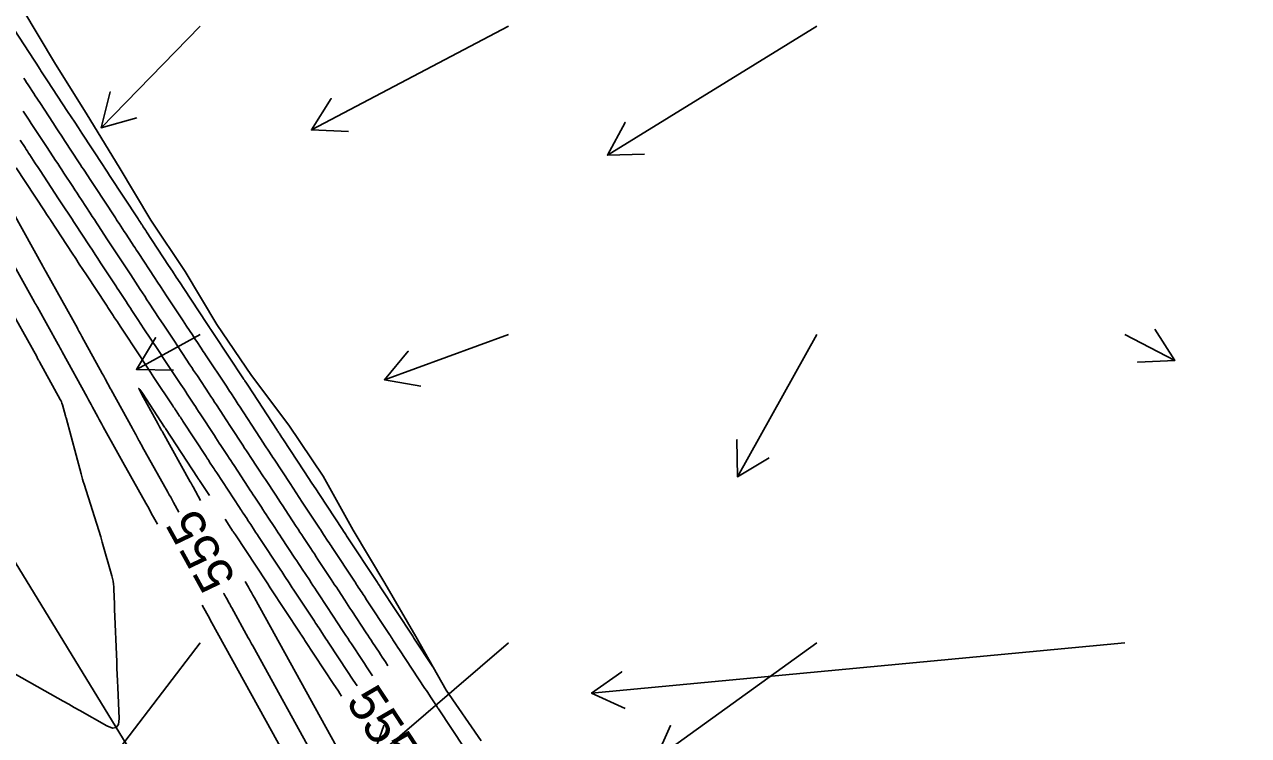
# Model space of a CAD drawing. Extents: x 954385 to 988206, y 1868364 to 1924553.
# Drawn here: x 956428.6 to 956627.2, y 1922053.9 to 1922169.2 of the extents above; entities that cross this region are included whole.
import ezdxf

# ---------------------------------------------------------------- set-up
doc = ezdxf.new("R2010")
doc.units = 0
for name, color, linetype in [('Default', 7, 'Continuous'), ('Ex_Contour Labels', 7, 'Continuous'), ('Ex_Major Contours', 7, 'Continuous'), ('Ex_Minor Contours', 7, 'Continuous'), ('Perimeter', 7, 'Continuous'), ('Slopes', 7, 'Continuous')]:
    doc.layers.add(name, color=color, linetype=linetype)

msp = doc.modelspace()

# ---------------------------------------------------------------- linework, layer by layer
at = {"layer": 'Default'}
msp.add_line((957221.14, 1920784.24), (956045.8, 1922705.18), dxfattribs=at)
at = {"layer": 'Ex_Major Contours'}
for points in [[(956482.57, 1922061.91), (956481.94, 1922062.86), (956481.74, 1922063.17), (956481.53, 1922063.48), (956481.33, 1922063.79), (956481.12, 1922064.1), (956477.9, 1922069), (956477.71, 1922069.28), (956477.52, 1922069.56), (956477.34, 1922069.85), (956477.15, 1922070.13), (956476.4, 1922071.27), (956476.22, 1922071.55), (956476.03, 1922071.83), (956475.84, 1922072.12), (956475.66, 1922072.4), (956472.23, 1922077.6), (956472.06, 1922077.85), (956471.89, 1922078.11), (956471.72, 1922078.37), (956471.55, 1922078.63), (956470.87, 1922079.67), (956470.7, 1922079.93), (956470.53, 1922080.19), (956470.36, 1922080.45), (956470.18, 1922080.71), (956466.58, 1922086.17), (956466.43, 1922086.41), (956466.27, 1922086.64), (956466.11, 1922086.88), (956465.96, 1922087.12), (956465.32, 1922088.08), (956465.17, 1922088.31), (956465.02, 1922088.54), (956464.87, 1922088.77), (956464.72, 1922089), (956464.11, 1922089.92), (956463.96, 1922090.15), (956463.81, 1922090.38), (956463.66, 1922090.6), (956463.51, 1922090.83), (956459.81, 1922096.46), (956459.66, 1922096.68), (956459.52, 1922096.9), (956459.37, 1922097.12), (956459.23, 1922097.34), (956458.65, 1922098.23), (956458.5, 1922098.45), (956458.36, 1922098.68), (956458.21, 1922098.9), (956458.07, 1922099.12), (956454.32, 1922104.86), (956454.18, 1922105.07), (956454.04, 1922105.27), (956453.91, 1922105.48), (956453.77, 1922105.69), (956453.22, 1922106.52), (956453.08, 1922106.73), (956452.94, 1922106.94), (956452.8, 1922107.15), (956452.67, 1922107.36), (956449.63, 1922111.95), (956449.08, 1922112.78), (956448.52, 1922113.62), (956447.97, 1922114.45), (956447.42, 1922115.29), (956444.14, 1922120.25), (956443.69, 1922120.94), (956443.23, 1922121.63), (956443.12, 1922121.8), (956443.01, 1922121.97), (956442.9, 1922122.14), (956442.79, 1922122.31), (956442.35, 1922122.98), (956442.24, 1922123.15), (956442.13, 1922123.31), (956442.02, 1922123.48), (956441.91, 1922123.65), (956438.67, 1922128.58), (956438.1, 1922129.46), (956437.52, 1922130.33), (956436.94, 1922131.21), (956436.37, 1922132.09), (956432.9, 1922137.37), (956432.82, 1922137.51), (956432.73, 1922137.64), (956432.64, 1922137.77), (956432.55, 1922137.9), (956432.21, 1922138.43), (956432.03, 1922138.7), (956431.86, 1922138.96), (956427.27, 1922145.96)], [(956426.82, 1922138.59), (956431.59, 1922130.01), (956431.72, 1922129.76), (956431.86, 1922129.52), (956432, 1922129.27), (956432.13, 1922129.02), (956437.2, 1922119.91), (956437.26, 1922119.8), (956437.32, 1922119.69), (956437.38, 1922119.57), (956437.44, 1922119.46), (956437.69, 1922119.02), (956437.75, 1922118.9), (956437.82, 1922118.79), (956437.88, 1922118.68), (956437.94, 1922118.57), (956441.23, 1922112.6), (956441.47, 1922112.16), (956441.71, 1922111.72), (956442.59, 1922110.11), (956442.64, 1922110.02), (956442.69, 1922109.93), (956446.13, 1922103.67), (956446.26, 1922103.43), (956446.4, 1922103.18), (956446.53, 1922102.94), (956446.66, 1922102.7), (956447.19, 1922101.73), (956447.33, 1922101.49), (956447.46, 1922101.25), (956447.6, 1922101), (956447.73, 1922100.76), (956451.88, 1922093.34), (956452.11, 1922092.92), (956452.34, 1922092.51), (956452.57, 1922092.09), (956452.8, 1922091.67), (956453.68, 1922090.08)], [(956460.93, 1922076.95), (956460.97, 1922076.89), (956461.07, 1922076.7), (956461.18, 1922076.51), (956461.28, 1922076.32), (956461.39, 1922076.13), (956461.81, 1922075.36), (956461.91, 1922075.17), (956462.02, 1922074.98), (956462.12, 1922074.79), (956462.23, 1922074.6), (956464.92, 1922069.72), (956465.11, 1922069.39), (956465.29, 1922069.06), (956465.47, 1922068.73), (956465.65, 1922068.4), (956476.34, 1922049.06)]]:
    msp.add_lwpolyline(points, dxfattribs=at)
at = {"layer": 'Ex_Minor Contours'}
for points in [[(956494.88, 1922065.01), (956491.8, 1922069.69), (956491.62, 1922069.97), (956486.34, 1922077.98), (956486.19, 1922078.21), (956486, 1922078.5), (956485.89, 1922078.67), (956480.87, 1922086.28), (956480.76, 1922086.45), (956480.65, 1922086.62), (956480.37, 1922087.04), (956480.2, 1922087.29), (956476.48, 1922092.95), (956475.87, 1922093.88), (956475.26, 1922094.81), (956474.64, 1922095.73), (956474.03, 1922096.66), (956470.53, 1922101.99), (956470.37, 1922102.22), (956470.22, 1922102.46), (956469.91, 1922102.93), (956469.83, 1922103.04), (956469.75, 1922103.16), (956469.68, 1922103.28), (956469.6, 1922103.4), (956464.84, 1922110.68), (956464.73, 1922110.85), (956464.62, 1922111.02), (956464.39, 1922111.37), (956464.34, 1922111.45), (956464.28, 1922111.54), (956464.23, 1922111.62), (956464.17, 1922111.71), (956459.29, 1922119.08), (956459.18, 1922119.24), (956459.08, 1922119.4), (956458.87, 1922119.72), (956458.81, 1922119.8), (956458.76, 1922119.88), (956458.71, 1922119.96), (956458.65, 1922120.04), (956458.21, 1922120.72), (956454.49, 1922126.35), (956453.87, 1922127.29), (956453.25, 1922128.23), (956452.63, 1922129.17), (956452.01, 1922130.11), (956448.44, 1922135.55), (956448.31, 1922135.76), (956448.17, 1922135.97), (956447.89, 1922136.39), (956447.83, 1922136.49), (956447.76, 1922136.6), (956447.69, 1922136.7), (956447.62, 1922136.81), (956447.33, 1922137.25), (956447.19, 1922137.47), (956447.04, 1922137.68), (956442.44, 1922144.69), (956442.27, 1922144.96), (956442.09, 1922145.23), (956441.65, 1922145.9), (956441.38, 1922146.31), (956437.93, 1922151.57), (956437.36, 1922152.45), (956436.78, 1922153.33), (956436.2, 1922154.21), (956435.62, 1922155.09), (956432.38, 1922160.03), (956432.27, 1922160.2), (956432.16, 1922160.37), (956432.05, 1922160.53), (956431.94, 1922160.7), (956431.51, 1922161.36), (956431.4, 1922161.53), (956431.29, 1922161.69), (956431.18, 1922161.86), (956431.07, 1922162.02), (956430.62, 1922162.73), (956430.4, 1922163.07), (956430.17, 1922163.42), (956426.97, 1922168.37)], [(956428.5, 1922160.49), (956428.73, 1922160.13), (956428.97, 1922159.77), (956429.2, 1922159.41), (956430.14, 1922157.97), (956430.38, 1922157.61), (956430.62, 1922157.25), (956430.85, 1922156.89), (956431.09, 1922156.54), (956433.32, 1922153.13), (956433.77, 1922152.45), (956434.22, 1922151.76), (956434.67, 1922151.07), (956435.12, 1922150.39), (956437.51, 1922146.74), (956437.73, 1922146.41), (956437.95, 1922146.07), (956438.17, 1922145.74), (956438.39, 1922145.4), (956439.27, 1922144.07), (956439.49, 1922143.73), (956439.71, 1922143.4), (956439.93, 1922143.06), (956440.15, 1922142.73), (956443.17, 1922138.13), (956443.37, 1922137.82), (956443.57, 1922137.51), (956443.78, 1922137.2), (956443.98, 1922136.89), (956444.81, 1922135.63), (956445, 1922135.33), (956445.2, 1922135.03), (956445.39, 1922134.73), (956445.59, 1922134.44), (956446.37, 1922133.25), (956446.57, 1922132.95), (956446.76, 1922132.65), (956446.96, 1922132.35), (956447.15, 1922132.05), (956449.71, 1922128.16), (956450.2, 1922127.41), (956450.69, 1922126.67), (956451.18, 1922125.92), (956451.67, 1922125.17), (956454.35, 1922121.12), (956454.9, 1922120.28), (956455.85, 1922118.85), (956456.02, 1922118.58), (956456.2, 1922118.32), (956456.38, 1922118.05), (956456.56, 1922117.78), (956457.27, 1922116.7), (956457.44, 1922116.44), (956457.62, 1922116.17), (956457.8, 1922115.9), (956457.98, 1922115.63), (956461.37, 1922110.51), (956461.54, 1922110.24), (956461.72, 1922109.97), (956461.9, 1922109.7), (956462.08, 1922109.43), (956462.78, 1922108.35), (956462.96, 1922108.08), (956463.14, 1922107.81), (956463.31, 1922107.54), (956463.49, 1922107.27), (956466.81, 1922102.18), (956467, 1922101.89), (956467.19, 1922101.6), (956467.39, 1922101.3), (956467.58, 1922101.01), (956468.35, 1922099.84), (956468.54, 1922099.55), (956468.73, 1922099.26), (956468.93, 1922098.97), (956469.12, 1922098.68), (956471.71, 1922094.74), (956472.2, 1922093.99), (956472.7, 1922093.24), (956473.19, 1922092.49), (956473.69, 1922091.73), (956476.46, 1922087.53), (956476.63, 1922087.27), (956476.8, 1922087), (956476.98, 1922086.74), (956477.15, 1922086.47), (956477.85, 1922085.41), (956478.03, 1922085.15), (956478.2, 1922084.88), (956478.38, 1922084.62), (956478.55, 1922084.35), (956482.13, 1922078.92), (956482.29, 1922078.68), (956482.45, 1922078.44), (956482.6, 1922078.2), (956482.76, 1922077.96), (956483.39, 1922077.01), (956483.55, 1922076.77), (956483.71, 1922076.53), (956483.86, 1922076.29), (956484.02, 1922076.05), (956487.84, 1922070.25), (956487.98, 1922070.04), (956488.12, 1922069.83), (956488.25, 1922069.63), (956488.39, 1922069.42), (956488.94, 1922068.59), (956489.21, 1922068.17), (956489.48, 1922067.76), (956493.59, 1922061.52), (956493.82, 1922061.18), (956494.04, 1922060.84), (956494.5, 1922060.14), (956494.61, 1922059.98), (956494.71, 1922059.82), (956494.82, 1922059.65), (956494.93, 1922059.49), (956495.36, 1922058.84), (956495.47, 1922058.67), (956495.57, 1922058.51), (956495.68, 1922058.34), (956495.79, 1922058.18), (956499.99, 1922051.8)], [(956428.42, 1922155.13), (956428.75, 1922154.63), (956429.07, 1922154.14), (956429.39, 1922153.65), (956429.72, 1922153.15), (956431.01, 1922151.18), (956431.34, 1922150.69), (956431.66, 1922150.19), (956431.98, 1922149.7), (956432.31, 1922149.21), (956433.67, 1922147.13), (956434.01, 1922146.62), (956434.34, 1922146.11), (956434.68, 1922145.6), (956435.01, 1922145.09), (956436.45, 1922142.9), (956436.8, 1922142.36), (956437.15, 1922141.83), (956437.5, 1922141.3), (956437.85, 1922140.76), (956439.29, 1922138.57), (956439.62, 1922138.06), (956439.96, 1922137.55), (956440.29, 1922137.04), (956440.63, 1922136.53), (956441.99, 1922134.45), (956442.32, 1922133.96), (956442.64, 1922133.46), (956442.96, 1922132.97), (956443.28, 1922132.48), (956444.57, 1922130.52), (956444.89, 1922130.03), (956445.22, 1922129.54), (956445.54, 1922129.05), (956445.86, 1922128.56), (956447.4, 1922126.21), (956447.76, 1922125.66), (956448.13, 1922125.1), (956448.49, 1922124.55), (956448.86, 1922123.99), (956450.49, 1922121.53), (956451.12, 1922120.57), (956451.75, 1922119.62), (956453.04, 1922117.67), (956453.34, 1922117.21), (956453.64, 1922116.75), (956453.94, 1922116.29), (956454.25, 1922115.84), (956455.46, 1922114.01), (956455.76, 1922113.55), (956456.06, 1922113.09), (956456.37, 1922112.63), (956456.67, 1922112.18), (956458.56, 1922109.31), (956458.86, 1922108.86), (956459.16, 1922108.41), (956459.46, 1922107.95), (956459.76, 1922107.5), (956460.95, 1922105.67), (956461.25, 1922105.22), (956461.54, 1922104.76), (956461.84, 1922104.31), (956462.14, 1922103.85), (956464.02, 1922100.97), (956464.33, 1922100.5), (956464.64, 1922100.03), (956464.94, 1922099.56), (956465.25, 1922099.1), (956466.48, 1922097.23), (956466.79, 1922096.76), (956467.09, 1922096.3), (956467.4, 1922095.83), (956467.71, 1922095.37), (956469.38, 1922092.83), (956469.76, 1922092.25), (956470.14, 1922091.67), (956470.52, 1922091.1), (956470.9, 1922090.52), (956472.71, 1922087.78), (956473, 1922087.33), (956473.29, 1922086.88), (956473.59, 1922086.44), (956473.88, 1922085.99), (956475.06, 1922084.21), (956475.35, 1922083.76), (956475.64, 1922083.32), (956475.94, 1922082.87), (956476.23, 1922082.43), (956478.37, 1922079.18), (956478.65, 1922078.75), (956478.93, 1922078.33), (956479.21, 1922077.91), (956479.48, 1922077.49), (956480.59, 1922075.81), (956480.87, 1922075.38), (956481.15, 1922074.96), (956481.42, 1922074.54), (956481.7, 1922074.12), (956484.07, 1922070.53), (956484.33, 1922070.14), (956484.59, 1922069.74), (956484.84, 1922069.35), (956485.1, 1922068.96), (956486.13, 1922067.39), (956486.39, 1922067), (956486.65, 1922066.61), (956486.91, 1922066.22), (956487.17, 1922065.82), (956487.58, 1922065.2)], [(956485.07, 1922063.56), (956484.75, 1922064.05), (956484.42, 1922064.54), (956484.09, 1922065.04), (956483.76, 1922065.54), (956483.44, 1922066.04), (956481.67, 1922068.72), (956481.36, 1922069.19), (956481.05, 1922069.65), (956480.75, 1922070.12), (956480.44, 1922070.59), (956479.2, 1922072.46), (956478.9, 1922072.93), (956478.59, 1922073.4), (956478.28, 1922073.87), (956477.97, 1922074.33), (956475.99, 1922077.34), (956475.7, 1922077.78), (956475.41, 1922078.22), (956475.12, 1922078.66), (956474.83, 1922079.11), (956473.67, 1922080.87), (956473.38, 1922081.31), (956473.08, 1922081.75), (956472.79, 1922082.19), (956472.5, 1922082.64), (956470.33, 1922085.93), (956470.06, 1922086.35), (956469.78, 1922086.76), (956469.51, 1922087.18), (956469.23, 1922087.6), (956468.11, 1922089.3), (956467.84, 1922089.7), (956467.58, 1922090.11), (956467.31, 1922090.51), (956467.05, 1922090.92), (956465.98, 1922092.53), (956465.72, 1922092.93), (956465.45, 1922093.34), (956465.19, 1922093.74), (956464.92, 1922094.14), (956462.61, 1922097.65), (956462.34, 1922098.06), (956462.08, 1922098.47), (956461.81, 1922098.87), (956461.54, 1922099.28), (956460.48, 1922100.91), (956460.22, 1922101.31), (956459.95, 1922101.72), (956459.68, 1922102.13), (956459.42, 1922102.53), (956457.12, 1922106.04), (956456.86, 1922106.44), (956456.6, 1922106.84), (956456.34, 1922107.24), (956456.08, 1922107.63), (956455.03, 1922109.22), (956454.77, 1922109.62), (956454.5, 1922110.02), (956454.24, 1922110.41), (956453.98, 1922110.81), (956451.94, 1922113.89), (956451.51, 1922114.54), (956451.08, 1922115.18), (956450.66, 1922115.83), (956450.23, 1922116.48), (956448, 1922119.85), (956447.52, 1922120.58), (956447.03, 1922121.32), (956446.05, 1922122.81), (956445.81, 1922123.17), (956445.57, 1922123.54), (956445.33, 1922123.9), (956445.09, 1922124.26), (956444.15, 1922125.7), (956443.91, 1922126.06), (956443.67, 1922126.43), (956443.43, 1922126.79), (956443.2, 1922127.15), (956440.98, 1922130.53), (956440.53, 1922131.21), (956440.08, 1922131.9), (956439.63, 1922132.58), (956439.18, 1922133.27), (956436.78, 1922136.93), (956436.56, 1922137.26), (956436.34, 1922137.6), (956436.12, 1922137.93), (956435.9, 1922138.26), (956435.03, 1922139.6), (956434.81, 1922139.93), (956434.59, 1922140.26), (956434.37, 1922140.6), (956434.15, 1922140.93), (956431.14, 1922145.52), (956430.94, 1922145.83), (956430.73, 1922146.14), (956430.53, 1922146.45), (956430.32, 1922146.76), (956429.49, 1922148.03), (956429.3, 1922148.33), (956429.1, 1922148.63), (956428.9, 1922148.93), (956428.71, 1922149.23), (956427.92, 1922150.43)], [(956425.4, 1922132.92), (956430.26, 1922124.17), (956430.38, 1922123.96), (956430.5, 1922123.74), (956430.61, 1922123.53), (956430.73, 1922123.32), (956434.07, 1922117.31), (956434.24, 1922117), (956434.4, 1922116.7), (956434.57, 1922116.4), (956434.74, 1922116.1), (956438.79, 1922108.73), (956439.01, 1922108.33), (956439.23, 1922107.93), (956439.45, 1922107.54), (956439.67, 1922107.14), (956440.54, 1922105.55), (956440.76, 1922105.15), (956440.98, 1922104.75), (956441.19, 1922104.36), (956441.41, 1922103.96), (956443.51, 1922100.13), (956443.78, 1922099.64), (956444.05, 1922099.16), (956444.32, 1922098.67), (956444.59, 1922098.19), (956448.29, 1922091.56), (956448.61, 1922090.99), (956448.93, 1922090.42), (956449.24, 1922089.85), (956449.56, 1922089.28), (956450.19, 1922088.14)], [(956426.07, 1922064.41), (956434.01, 1922059.95), (956434.91, 1922059.45), (956435.81, 1922058.94), (956436.7, 1922058.44), (956437.6, 1922057.93), (956442, 1922055.44), (956442.89, 1922055.08), (956443.52, 1922055.16), (956443.87, 1922055.68), (956443.96, 1922056.64), (956443.74, 1922061.69), (956443.7, 1922062.72), (956443.66, 1922063.75), (956443.62, 1922064.78), (956443.58, 1922065.81), (956443.24, 1922074.39), (956443.23, 1922074.8), (956443.21, 1922075.2), (956443.2, 1922075.6), (956443.18, 1922076), (956443.1, 1922077.98), (956443.06, 1922078.44), (956443, 1922078.9), (956442.92, 1922079.35), (956442.8, 1922079.8), (956441.25, 1922085.21), (956441.19, 1922085.43), (956441.13, 1922085.65), (956441.06, 1922085.86), (956440.99, 1922086.08), (956438.28, 1922094.64), (956438.15, 1922095.06), (956438.03, 1922095.47), (956437.91, 1922095.89), (956437.8, 1922096.31), (956435.36, 1922105.38), (956435.34, 1922105.46), (956435.32, 1922105.54), (956435.3, 1922105.62), (956435.27, 1922105.7), (956434.77, 1922107.53), (956434.7, 1922107.75), (956434.62, 1922107.97), (956434.53, 1922108.18), (956434.42, 1922108.39), (956431.07, 1922114.48), (956431.03, 1922114.55), (956430.99, 1922114.62), (956430.95, 1922114.69), (956430.91, 1922114.76), (956430.76, 1922115.04), (956430.68, 1922115.18), (956430.6, 1922115.32), (956425.61, 1922124.3)], [(956458.62, 1922092.8), (956457.01, 1922095.26), (956456.98, 1922095.3), (956456.96, 1922095.33), (956456.93, 1922095.37), (956456.91, 1922095.41), (956456.76, 1922095.63), (956456.71, 1922095.71), (956451.51, 1922103.67), (956451.49, 1922103.71), (956451.46, 1922103.75), (956451.36, 1922103.9), (956447.74, 1922109.37), (956447.33, 1922109.97), (956447.17, 1922110.16), (956447.26, 1922109.93), (956447.6, 1922109.29), (956450.29, 1922104.38), (956450.41, 1922104.17), (956450.52, 1922103.96), (956450.76, 1922103.54), (956450.81, 1922103.44), (956450.87, 1922103.33), (956450.93, 1922103.23), (956450.99, 1922103.12), (956455.52, 1922095.01), (956455.64, 1922094.8), (956455.75, 1922094.6), (956455.87, 1922094.39), (956455.98, 1922094.18), (956457.18, 1922092.01)], [(956480.06, 1922060.26), (956479.78, 1922060.69), (956479.54, 1922061.06), (956479.05, 1922061.79), (956478.81, 1922062.15), (956474.12, 1922069.28), (956473.99, 1922069.48), (956473.86, 1922069.67), (956473.54, 1922070.17), (956473.41, 1922070.37), (956473.34, 1922070.46), (956468.48, 1922077.85), (956468.32, 1922078.08), (956468.07, 1922078.47), (956467.97, 1922078.62), (956467.87, 1922078.78), (956462.83, 1922086.41), (956462.68, 1922086.64), (956462.53, 1922086.87), (956462.46, 1922086.98), (956462.39, 1922087.09), (956462.21, 1922087.36), (956462.1, 1922087.52), (956461.15, 1922088.97)], [(956464.43, 1922078.88), (956464.95, 1922077.94), (956465.19, 1922077.51), (956465.43, 1922077.07), (956465.67, 1922076.63), (956465.91, 1922076.2), (956484.16, 1922043.16)], [(956457.44, 1922075.01), (956458.2, 1922073.64), (956458.4, 1922073.27), (956458.61, 1922072.9), (956458.81, 1922072.52), (956459.02, 1922072.15), (956472.97, 1922046.89)]]:
    msp.add_lwpolyline(points, dxfattribs=at)
at = {"layer": 'Perimeter'}
msp.add_lwpolyline([(956428.38, 1922171.64), (956433.49, 1922163.04), (956438.78, 1922154.55), (956443.99, 1922146.02), (956449.14, 1922137.44), (956454.68, 1922129.11), (956459.84, 1922120.54), (956465.47, 1922112.27), (956471.48, 1922104.22), (956477.09, 1922095.93), (956481.96, 1922087.18), (956487.07, 1922078.59), (956492.09, 1922069.94), (956497.03, 1922061.23), (956502.71, 1922052.99)], dxfattribs=at)
at = {"layer": 'Slopes'}
for points in [[(956457.13, 1922168.93), (956441.06, 1922152.44), (956442.54, 1922158.25), (956441.06, 1922152.44), (956446.83, 1922154.07)], [(956507.13, 1922168.93), (956475.17, 1922152.08), (956478.37, 1922157.16), (956475.17, 1922152.08), (956481.17, 1922151.85)], [(956557.13, 1922168.93), (956523.19, 1922148.01), (956526.04, 1922153.29), (956523.19, 1922148.01), (956529.18, 1922148.18)], [(956457.13, 1922118.93), (956446.78, 1922113.25), (956449.89, 1922118.38), (956446.78, 1922113.25), (956452.78, 1922113.12)], [(956507.13, 1922118.93), (956487.01, 1922111.58), (956490.86, 1922116.18), (956487.01, 1922111.58), (956492.92, 1922110.55)], [(956557.13, 1922118.93), (956544.27, 1922095.85), (956544.18, 1922101.85), (956544.27, 1922095.85), (956549.42, 1922098.93)], [(956607.13, 1922118.93), (956615.21, 1922114.69), (956609.21, 1922114.45), (956615.21, 1922114.69), (956612, 1922119.76)], [(956457.13, 1922068.93), (956438.79, 1922044.91), (956439.56, 1922050.86), (956438.79, 1922044.91), (956444.32, 1922047.22)], [(956507.13, 1922068.93), (956484.91, 1922049.82), (956486.89, 1922055.48), (956484.91, 1922049.82), (956490.8, 1922050.93)], [(956607.13, 1922068.93), (956520.61, 1922060.75), (956525.5, 1922064.23), (956520.61, 1922060.75), (956526.07, 1922058.25)], [(956557.13, 1922068.93), (956530.98, 1922050.03), (956533.43, 1922055.5), (956530.98, 1922050.03), (956536.95, 1922050.64)]]:
    msp.add_lwpolyline(points, dxfattribs=at)

# ---------------------------------------------------------------- texts
at = {"layer": 'Ex_Contour Labels'}
for rotation, p in [(118.9067, (956463.04, 1922079.33)), (303.3595, (956480.65, 1922059.36))]:
    msp.add_text('555', height=6, rotation=rotation, dxfattribs=at).set_placement(p)

doc.saveas('drawing.dxf')
